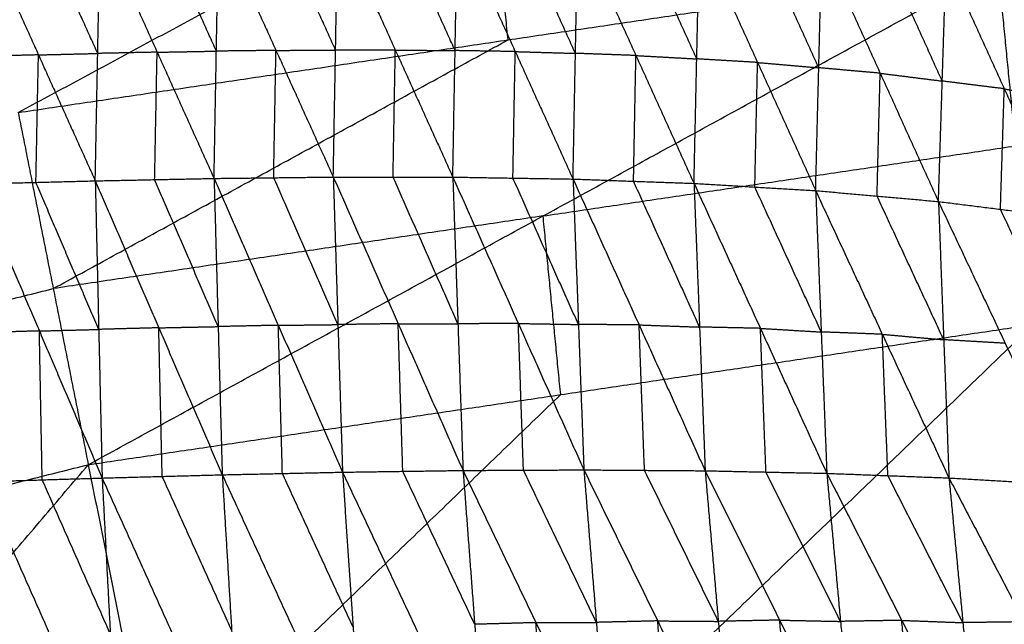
# Model space of a CAD drawing. Header units: millimetres. Extents: x -106 to 110, y -96 to 120.
# Tile 832 of 1020: x -15.74 to -6.95, y 95.72 to 101.12. Entities that reach past the tile are written whole.
import ezdxf

# ---------------------------------------------------------------- set-up
doc = ezdxf.new("R2010")
doc.units = ezdxf.units.MM
doc.header["$MEASUREMENT"] = 0
doc.layers.add('Default', color=7, linetype='Continuous', true_color=0x000000)

msp = doc.modelspace()

# ---------------------------------------------------------------- linework, layer by layer
at = {"layer": 'Default'}
for points in [[(-15.7514, 100.2883, 7.9444), (-11.5398, 102.559, 8.5305), (-7.3282, 104.8297, 9.1165)], [(-11.38, 100.9368, 7.9444), (-11.4599, 101.7479, 8.2375), (-11.5398, 102.559, 8.5305)], [(-15.0419, 100.8158, 2.7204), (-15.2953, 101.3779, 3.1961), (-15.5488, 101.94, 3.6719)], [(-15.0639, 99.6784, 1.7993), (-15.0419, 100.8158, 2.7204), (-15.0198, 101.9533, 3.6414)], [(-15.0198, 101.9533, 3.6414), (-14.5117, 100.8266, 2.6942), (-14.0036, 99.7, 1.747)], [(-13.983, 100.8362, 2.6664), (-14.2371, 101.3995, 3.14), (-14.4911, 101.9628, 3.6136)], [(-14.0036, 99.7, 1.747), (-13.983, 100.8362, 2.6664), (-13.9624, 101.9724, 3.5858)], [(-13.9624, 101.9724, 3.5858), (-13.451, 100.8424, 2.6441), (-12.9395, 99.7124, 1.7025)], [(-12.9192, 100.8461, 2.6186), (-13.1749, 101.4111, 3.0895), (-13.4307, 101.9761, 3.5603)], [(-12.9395, 99.7124, 1.7025), (-12.9192, 100.8461, 2.6186), (-12.8989, 101.9797, 3.5348)], [(-12.8989, 101.9797, 3.5348), (-12.3859, 100.8458, 2.601), (-11.8729, 99.7119, 1.6673)], [(-11.8523, 100.841, 2.5779), (-12.1088, 101.408, 3.0448), (-12.3653, 101.9749, 3.5116)], [(-11.8729, 99.7119, 1.6673), (-11.8523, 100.841, 2.5779), (-11.8317, 101.9701, 3.4885)], [(-11.8317, 101.9701, 3.4885), (-11.3159, 100.8323, 2.5657), (-10.8, 99.6944, 1.643)], [(-10.7784, 100.8163, 2.545), (-11.0363, 101.3853, 3.0063), (-11.2943, 101.9542, 3.4677)], [(-10.8, 99.6944, 1.643), (-10.7784, 100.8163, 2.545), (-10.7568, 101.9383, 3.4469)], [(-10.7568, 101.9383, 3.4469), (-10.2386, 100.7969, 2.5387), (-9.7203, 99.6556, 1.6305)], [(-16.0777, 101.9267, 3.7023), (-15.5708, 100.8026, 2.7508), (-15.0639, 99.6784, 1.7993)], [(-9.6958, 100.767, 2.52), (-9.955, 101.3377, 2.9741), (-10.2141, 101.9083, 3.4282)], [(-9.7203, 99.6556, 1.6305), (-9.6958, 100.767, 2.52), (-9.6714, 101.8784, 3.4094)], [(-9.6714, 101.8784, 3.4094), (-9.1531, 100.7347, 2.52), (-8.6347, 99.591, 1.6307)], [(-8.6068, 100.6875, 2.503), (-8.866, 101.2593, 2.9477), (-9.1252, 101.8312, 3.3924)], [(-8.6347, 99.591, 1.6307), (-8.6068, 100.6875, 2.503), (-8.5789, 101.784, 3.3754)], [(-8.5789, 101.784, 3.3754), (-8.0589, 100.6388, 2.5088), (-7.5389, 99.4937, 1.6422)], [(-7.5047, 100.569, 2.4918), (-7.7647, 101.1415, 2.9251), (-8.0247, 101.7141, 3.3584)], [(-15.7514, 100.2883, 7.9444), (-11.38, 100.9368, 7.9444), (-7.0086, 101.5852, 7.9444)], [(-15.126, 97.1447, 6.9532), (-11.0673, 99.3649, 7.4488), (-7.0086, 101.5852, 7.9444)], [(-7.5389, 99.4937, 1.6422), (-7.5047, 100.569, 2.4918), (-7.4705, 101.6442, 3.3415)], [(-7.4705, 101.6442, 3.3415), (-6.9512, 100.4998, 2.5019), (-6.4319, 99.3553, 1.6624)], [(-7.0086, 101.5852, 7.9444), (-6.8515, 99.9903, 7.4488), (-6.6944, 98.3954, 6.9532)], [(-15.4387, 98.7165, 7.4488), (-13.4093, 99.8266, 7.6966), (-11.38, 100.9368, 7.9444)], [(-15.5708, 100.8026, 2.7508), (-15.8356, 100.7957, 2.7656), (-16.1004, 100.7889, 2.7803)], [(-15.5935, 99.6647, 1.8288), (-15.5821, 100.2336, 2.2898), (-15.5708, 100.8026, 2.7508)], [(-15.5708, 100.8026, 2.7508), (-15.3063, 100.8092, 2.7356), (-15.0419, 100.8158, 2.7204)], [(-14.5117, 100.8266, 2.6942), (-14.7768, 100.8212, 2.7073), (-15.0419, 100.8158, 2.7204)], [(-14.5337, 99.6892, 1.7732), (-14.5227, 100.2579, 2.2337), (-14.5117, 100.8266, 2.6942)], [(-14.5117, 100.8266, 2.6942), (-14.2474, 100.8314, 2.6803), (-13.983, 100.8362, 2.6664)], [(-13.451, 100.8424, 2.6441), (-13.717, 100.8393, 2.6553), (-13.983, 100.8362, 2.6664)], [(-13.4716, 99.7062, 1.7248), (-13.4613, 100.2743, 2.1845), (-13.451, 100.8424, 2.6441)], [(-13.451, 100.8424, 2.6441), (-13.1851, 100.8443, 2.6314), (-12.9192, 100.8461, 2.6186)], [(-12.3859, 100.8458, 2.601), (-12.6525, 100.846, 2.6098), (-12.9192, 100.8461, 2.6186)], [(-12.4062, 99.7122, 1.6849), (-12.3961, 100.279, 2.143), (-12.3859, 100.8458, 2.601)], [(-12.3859, 100.8458, 2.601), (-12.1191, 100.8434, 2.5895), (-11.8523, 100.841, 2.5779)], [(-11.3159, 100.8323, 2.5657), (-11.5841, 100.8366, 2.5718), (-11.8523, 100.841, 2.5779)], [(-11.3365, 99.7031, 1.6551), (-11.3262, 100.2677, 2.1104), (-11.3159, 100.8323, 2.5657)], [(-11.3159, 100.8323, 2.5657), (-11.0471, 100.8243, 2.5553), (-10.7784, 100.8163, 2.545)], [(-10.2386, 100.7969, 2.5387), (-10.5085, 100.8066, 2.5418), (-10.7784, 100.8163, 2.545)], [(-10.2601, 99.675, 1.6367), (-10.2494, 100.236, 2.0877), (-10.2386, 100.7969, 2.5387)], [(-10.2386, 100.7969, 2.5387), (-9.9672, 100.782, 2.5294), (-9.6958, 100.767, 2.52)], [(-9.1531, 100.7347, 2.52), (-9.4245, 100.7508, 2.52), (-9.6958, 100.767, 2.52)], [(-9.1775, 99.6233, 1.6306), (-9.1653, 100.179, 2.0753), (-9.1531, 100.7347, 2.52)], [(-9.1531, 100.7347, 2.52), (-8.88, 100.7111, 2.5115), (-8.6068, 100.6875, 2.503)], [(-8.0589, 100.6388, 2.5088), (-8.3329, 100.6632, 2.5059), (-8.6068, 100.6875, 2.503)], [(-8.0868, 99.5423, 1.6364), (-8.0729, 100.0906, 2.0726), (-8.0589, 100.6388, 2.5088)], [(-8.0589, 100.6388, 2.5088), (-7.7818, 100.6039, 2.5003), (-7.5047, 100.569, 2.4918)], [(-6.9512, 100.4998, 2.5019), (-7.2279, 100.5344, 2.4969), (-7.5047, 100.569, 2.4918)], [(-6.9854, 99.4245, 1.6523), (-6.9683, 99.9621, 2.0771), (-6.9512, 100.4998, 2.5019)], [(-6.9512, 100.4998, 2.5019), (-6.6708, 100.4503, 2.4925), (-6.3905, 100.4008, 2.4831)], [(-15.7514, 100.2883, 7.9444), (-15.4387, 98.7165, 7.4488), (-15.126, 97.1447, 6.9532)], [(-11.0673, 99.3649, 7.4488), (-8.9594, 99.6776, 7.4488), (-6.8515, 99.9903, 7.4488)], [(-16.1231, 99.651, 1.8583), (-15.5935, 99.6647, 1.8288), (-15.0639, 99.6784, 1.7993)], [(-16.1231, 99.651, 1.8583), (-15.5627, 98.3384, 1.2996), (-15.0024, 97.0257, 0.7408)], [(-15.0331, 98.3521, 1.2701), (-15.3133, 99.0084, 1.5494), (-15.5935, 99.6647, 1.8288)], [(-15.0639, 99.6784, 1.7993), (-14.5337, 99.6892, 1.7732), (-14.0036, 99.7, 1.747)], [(-15.0639, 99.6784, 1.7993), (-15.0331, 98.3521, 1.2701), (-15.0024, 97.0257, 0.7408)], [(-15.0639, 99.6784, 1.7993), (-14.4972, 98.3665, 1.2454), (-13.9306, 97.0546, 0.6914)], [(-13.9671, 98.3773, 1.2192), (-14.2504, 99.0333, 1.4962), (-14.5337, 99.6892, 1.7732)], [(-14.0036, 99.7, 1.747), (-13.4716, 99.7062, 1.7248), (-12.9395, 99.7124, 1.7025)], [(-14.0036, 99.7, 1.747), (-13.9671, 98.3773, 1.2192), (-13.9306, 97.0546, 0.6914)], [(-14.0036, 99.7, 1.747), (-13.4303, 98.3889, 1.1992), (-12.857, 97.0779, 0.6513)], [(-12.8983, 98.3952, 1.1769), (-13.1849, 99.0507, 1.4508), (-13.4716, 99.7062, 1.7248)], [(-12.9395, 99.7124, 1.7025), (-12.8983, 98.3952, 1.1769), (-12.857, 97.0779, 0.6513)], [(-12.9395, 99.7124, 1.7025), (-12.4062, 99.7122, 1.6849), (-11.8729, 99.7119, 1.6673)], [(-12.9395, 99.7124, 1.7025), (-12.3606, 98.4028, 1.1626), (-11.7816, 97.0933, 0.6227)], [(-11.8273, 98.4026, 1.145), (-12.1167, 99.0574, 1.4149), (-12.4062, 99.7122, 1.6849)], [(-11.8729, 99.7119, 1.6673), (-11.8273, 98.4026, 1.145), (-11.7816, 97.0933, 0.6227)], [(-11.8729, 99.7119, 1.6673), (-11.3365, 99.7031, 1.6551), (-10.8, 99.6944, 1.643)], [(-11.8729, 99.7119, 1.6673), (-11.288, 98.4051, 1.1377), (-10.7032, 97.0983, 0.6082)], [(-10.7516, 98.3963, 1.1256), (-11.044, 99.0497, 1.3903), (-11.3365, 99.7031, 1.6551)], [(-10.8, 99.6944, 1.643), (-10.7516, 98.3963, 1.1256), (-10.7032, 97.0983, 0.6082)], [(-10.8, 99.6944, 1.643), (-10.2601, 99.675, 1.6367), (-9.7203, 99.6556, 1.6305)], [(-10.8, 99.6944, 1.643), (-10.2105, 98.3925, 1.1263), (-9.621, 97.0906, 0.6096)], [(-9.6706, 98.3731, 1.1201), (-9.9654, 99.0241, 1.3784), (-10.2601, 99.675, 1.6367)], [(-9.7203, 99.6556, 1.6305), (-9.6706, 98.3731, 1.1201), (-9.621, 97.0906, 0.6096)], [(-9.7203, 99.6556, 1.6305), (-9.1775, 99.6233, 1.6306), (-8.6347, 99.591, 1.6307)], [(-9.7203, 99.6556, 1.6305), (-9.1277, 98.3616, 1.1296), (-8.5352, 97.0676, 0.6286)], [(-8.5849, 98.3293, 1.1296), (-8.8812, 98.9763, 1.3801), (-9.1775, 99.6233, 1.6306)], [(-8.6347, 99.591, 1.6307), (-8.5849, 98.3293, 1.1296), (-8.5352, 97.0676, 0.6286)], [(-8.6347, 99.591, 1.6307), (-8.0868, 99.5423, 1.6364), (-7.5389, 99.4937, 1.6422)], [(-8.6347, 99.591, 1.6307), (-8.0398, 98.3086, 1.148), (-7.4448, 97.0263, 0.6653)], [(-7.4918, 98.26, 1.1537), (-7.7893, 98.9012, 1.3951), (-8.0868, 99.5423, 1.6364)], [(-7.5389, 99.4937, 1.6422), (-7.4918, 98.26, 1.1537), (-7.4448, 97.0263, 0.6653)], [(-7.5389, 99.4937, 1.6422), (-6.9854, 99.4245, 1.6523), (-6.4319, 99.3553, 1.6624)], [(-7.5389, 99.4937, 1.6422), (-6.9432, 98.2279, 1.1803), (-6.3474, 96.9622, 0.7183)], [(-6.3896, 98.1587, 1.1904), (-6.6875, 98.7916, 1.4213), (-6.9854, 99.4245, 1.6523)], [(-11.0673, 99.3649, 7.4488), (-13.253, 99.0407, 7.4488), (-15.4387, 98.7165, 7.4488)], [(-10.9102, 97.77, 6.9532), (-10.9888, 98.5675, 7.201), (-11.0673, 99.3649, 7.4488)], [(-19.5729, 97.6809, 7.4488), (-17.5058, 98.1987, 7.4488), (-15.4387, 98.7165, 7.4488)], [(-15.5627, 98.3384, 1.2996), (-15.8301, 98.3303, 1.3137), (-16.0975, 98.3221, 1.3279)], [(-15.5627, 98.3384, 1.2996), (-15.2979, 98.3452, 1.2848), (-15.0331, 98.3521, 1.2701)], [(-15.5372, 97.0095, 0.7691), (-15.5499, 97.6739, 1.0343), (-15.5627, 98.3384, 1.2996)], [(-15.126, 97.1447, 6.9532), (-10.9102, 97.77, 6.9532), (-6.6944, 98.3954, 6.9532)], [(-14.4972, 98.3665, 1.2454), (-14.7652, 98.3593, 1.2577), (-15.0331, 98.3521, 1.2701)], [(-14.4972, 98.3665, 1.2454), (-14.2322, 98.3719, 1.2323), (-13.9671, 98.3773, 1.2192)], [(-14.4665, 97.0402, 0.7161), (-14.4819, 97.7034, 0.9808), (-14.4972, 98.3665, 1.2454)], [(-13.9776, 91.3712, 5.5886), (-10.336, 94.8833, 6.2709), (-6.6944, 98.3954, 6.9532)], [(-13.4303, 98.3889, 1.1992), (-13.6987, 98.3831, 1.2092), (-13.9671, 98.3773, 1.2192)], [(-13.4303, 98.3889, 1.1992), (-13.1643, 98.392, 1.188), (-12.8983, 98.3952, 1.1769)], [(-13.3938, 97.0662, 0.6714), (-13.4121, 97.7276, 0.9353), (-13.4303, 98.3889, 1.1992)], [(-12.3606, 98.4028, 1.1626), (-12.6294, 98.399, 1.1697), (-12.8983, 98.3952, 1.1769)], [(-12.3193, 97.0856, 0.637), (-12.34, 97.7442, 0.8998), (-12.3606, 98.4028, 1.1626)], [(-12.3606, 98.4028, 1.1626), (-12.0939, 98.4027, 1.1538), (-11.8273, 98.4026, 1.145)], [(-11.288, 98.4051, 1.1377), (-11.5576, 98.4038, 1.1413), (-11.8273, 98.4026, 1.145)], [(-11.2424, 97.0958, 0.6154), (-11.2652, 97.7504, 0.8766), (-11.288, 98.4051, 1.1377)], [(-11.288, 98.4051, 1.1377), (-11.0198, 98.4007, 1.1316), (-10.7516, 98.3963, 1.1256)], [(-10.2105, 98.3925, 1.1263), (-10.481, 98.3944, 1.1259), (-10.7516, 98.3963, 1.1256)], [(-10.1621, 97.0945, 0.6089), (-10.1863, 97.7435, 0.8676), (-10.2105, 98.3925, 1.1263)], [(-10.2105, 98.3925, 1.1263), (-9.9406, 98.3828, 1.1232), (-9.6706, 98.3731, 1.1201)], [(-9.1277, 98.3616, 1.1296), (-9.3992, 98.3673, 1.1248), (-9.6706, 98.3731, 1.1201)], [(-9.0781, 97.0791, 0.6191), (-9.1029, 97.7203, 0.8743), (-9.1277, 98.3616, 1.1296)], [(-9.1277, 98.3616, 1.1296), (-8.8563, 98.3454, 1.1296), (-8.5849, 98.3293, 1.1296)], [(-8.0398, 98.3086, 1.148), (-8.3123, 98.319, 1.1388), (-8.5849, 98.3293, 1.1296)], [(-7.99, 97.0469, 0.6469), (-8.0149, 97.6778, 0.8975), (-8.0398, 98.3086, 1.148)], [(-8.0398, 98.3086, 1.148), (-7.7658, 98.2843, 1.1509), (-7.4918, 98.26, 1.1537)], [(-6.9432, 98.2279, 1.1803), (-7.2175, 98.244, 1.167), (-7.4918, 98.26, 1.1537)], [(-14.5518, 94.2579, 6.2709), (-12.731, 96.014, 6.612), (-10.9102, 97.77, 6.9532)], [(-23.3945, 95.0736, 6.9532), (-19.2603, 96.1091, 6.9532), (-15.126, 97.1447, 6.9532)], [(-21.6857, 89.4404, 5.5886), (-18.4059, 93.2926, 6.2709), (-15.126, 97.1447, 6.9532)], [(-15.126, 97.1447, 6.9532), (-14.5518, 94.2579, 6.2709), (-13.9776, 91.3712, 5.5886)], [(-16.0719, 96.9932, 0.7974), (-15.5372, 97.0095, 0.7691), (-15.0024, 97.0257, 0.7408)], [(-15.0024, 97.0257, 0.7408), (-14.4665, 97.0402, 0.7161), (-13.9306, 97.0546, 0.6914)], [(-15.0024, 97.0257, 0.7408), (-14.9295, 95.6338, 0.5201), (-14.8566, 94.2418, 0.2993)], [(-15.0024, 97.0257, 0.7408), (-14.3827, 95.6523, 0.499), (-13.763, 94.2788, 0.2572)], [(-13.8468, 95.6667, 0.4743), (-14.1566, 96.3534, 0.5952), (-14.4665, 97.0402, 0.7161)], [(-13.9306, 97.0546, 0.6914), (-13.3938, 97.0662, 0.6714), (-12.857, 97.0779, 0.6513)], [(-13.9306, 97.0546, 0.6914), (-13.8468, 95.6667, 0.4743), (-13.763, 94.2788, 0.2572)], [(-13.9306, 97.0546, 0.6914), (-13.2999, 95.6842, 0.4581), (-12.6692, 94.3137, 0.2248)], [(-12.7631, 95.6958, 0.438), (-13.0785, 96.381, 0.5547), (-13.3938, 97.0662, 0.6714)], [(-12.857, 97.0779, 0.6513), (-12.3193, 97.0856, 0.637), (-11.7816, 97.0933, 0.6227)], [(-12.857, 97.0779, 0.6513), (-12.7631, 95.6958, 0.438), (-12.6692, 94.3137, 0.2248)], [(-12.857, 97.0779, 0.6513), (-12.2155, 95.7121, 0.4279), (-11.574, 94.3463, 0.2045)], [(-11.6778, 95.7198, 0.4136), (-11.9986, 96.4027, 0.5253), (-12.3193, 97.0856, 0.637)], [(-11.7816, 97.0933, 0.6227), (-11.2424, 97.0958, 0.6154), (-10.7032, 97.0983, 0.6082)], [(-11.7816, 97.0933, 0.6227), (-11.6778, 95.7198, 0.4136), (-11.574, 94.3463, 0.2045)], [(-11.7816, 97.0933, 0.6227), (-11.1311, 95.7345, 0.4108), (-10.4806, 94.3757, 0.199)], [(-10.5919, 95.737, 0.4036), (-10.9171, 96.4164, 0.5095), (-11.2424, 97.0958, 0.6154)], [(-10.7032, 97.0983, 0.6082), (-10.5919, 95.737, 0.4036), (-10.4806, 94.3757, 0.199)], [(-10.7032, 97.0983, 0.6082), (-10.1621, 97.0945, 0.6089), (-9.621, 97.0906, 0.6096)], [(-10.7032, 97.0983, 0.6082), (-10.0445, 95.75, 0.4092), (-9.3859, 94.4017, 0.2103)], [(-9.5034, 95.7461, 0.4099), (-9.8327, 96.4203, 0.5094), (-10.1621, 97.0945, 0.6089)], [(-9.621, 97.0906, 0.6096), (-9.5034, 95.7461, 0.4099), (-9.3859, 94.4017, 0.2103)], [(-9.621, 97.0906, 0.6096), (-9.0781, 97.0791, 0.6191), (-8.5352, 97.0676, 0.6286)], [(-9.621, 97.0906, 0.6096), (-8.9559, 95.7572, 0.4249), (-8.2909, 94.4239, 0.2401)], [(-8.413, 95.7457, 0.4343), (-8.7455, 96.4124, 0.5267), (-9.0781, 97.0791, 0.6191)], [(-8.5352, 97.0676, 0.6286), (-8.413, 95.7457, 0.4343), (-8.2909, 94.4239, 0.2401)], [(-8.5352, 97.0676, 0.6286), (-7.99, 97.0469, 0.6469), (-7.4448, 97.0263, 0.6653)], [(-8.5352, 97.0676, 0.6286), (-7.866, 95.7552, 0.459), (-7.1968, 94.4428, 0.2895)], [(-7.3208, 95.7346, 0.4774), (-7.6554, 96.3908, 0.5622), (-7.99, 97.0469, 0.6469)], [(-7.4448, 97.0263, 0.6653), (-7.3208, 95.7346, 0.4774), (-7.1968, 94.4428, 0.2895)], [(-7.4448, 97.0263, 0.6653), (-6.8961, 96.9942, 0.6918), (-6.3474, 96.9622, 0.7183)], [(-7.4448, 97.0263, 0.6653), (-6.7736, 95.7419, 0.5116), (-6.1025, 94.4576, 0.3579)], [(-16.0719, 96.9932, 0.7974), (-15.4643, 95.6175, 0.5484), (-14.8566, 94.2418, 0.2993)], [(-14.9295, 95.6338, 0.5201), (-15.2333, 96.3216, 0.6446), (-15.5372, 97.0095, 0.7691)], [(-11.1311, 95.7345, 0.4108), (-11.4045, 95.7271, 0.4122), (-11.6778, 95.7198, 0.4136)], [(-11.1311, 95.7345, 0.4108), (-10.8615, 95.7357, 0.4072), (-10.5919, 95.737, 0.4036)], [(-11.0273, 94.361, 0.2018), (-11.0792, 95.0477, 0.3063), (-11.1311, 95.7345, 0.4108)], [(-10.0445, 95.75, 0.4092), (-10.3182, 95.7435, 0.4064), (-10.5919, 95.737, 0.4036)], [(-9.9332, 94.3887, 0.2046), (-9.9889, 95.0693, 0.3069), (-10.0445, 95.75, 0.4092)], [(-10.0445, 95.75, 0.4092), (-9.774, 95.7481, 0.4096), (-9.5034, 95.7461, 0.4099)], [(-8.9559, 95.7572, 0.4249), (-9.2297, 95.7517, 0.4174), (-9.5034, 95.7461, 0.4099)], [(-8.8384, 94.4128, 0.2252), (-8.8971, 95.085, 0.325), (-8.9559, 95.7572, 0.4249)], [(-8.9559, 95.7572, 0.4249), (-8.6845, 95.7515, 0.4296), (-8.413, 95.7457, 0.4343)], [(-7.866, 95.7552, 0.459), (-8.1395, 95.7505, 0.4467), (-8.413, 95.7457, 0.4343)], [(-7.7438, 94.4334, 0.2648), (-7.8049, 95.0943, 0.3619), (-7.866, 95.7552, 0.459)], [(-7.866, 95.7552, 0.459), (-7.5934, 95.7449, 0.4682), (-7.3208, 95.7346, 0.4774)], [(-6.7736, 95.7419, 0.5116), (-7.0472, 95.7383, 0.4945), (-7.3208, 95.7346, 0.4774)]]:
    msp.add_open_spline(points, degree=2, dxfattribs=at)

doc.saveas('drawing.dxf')
